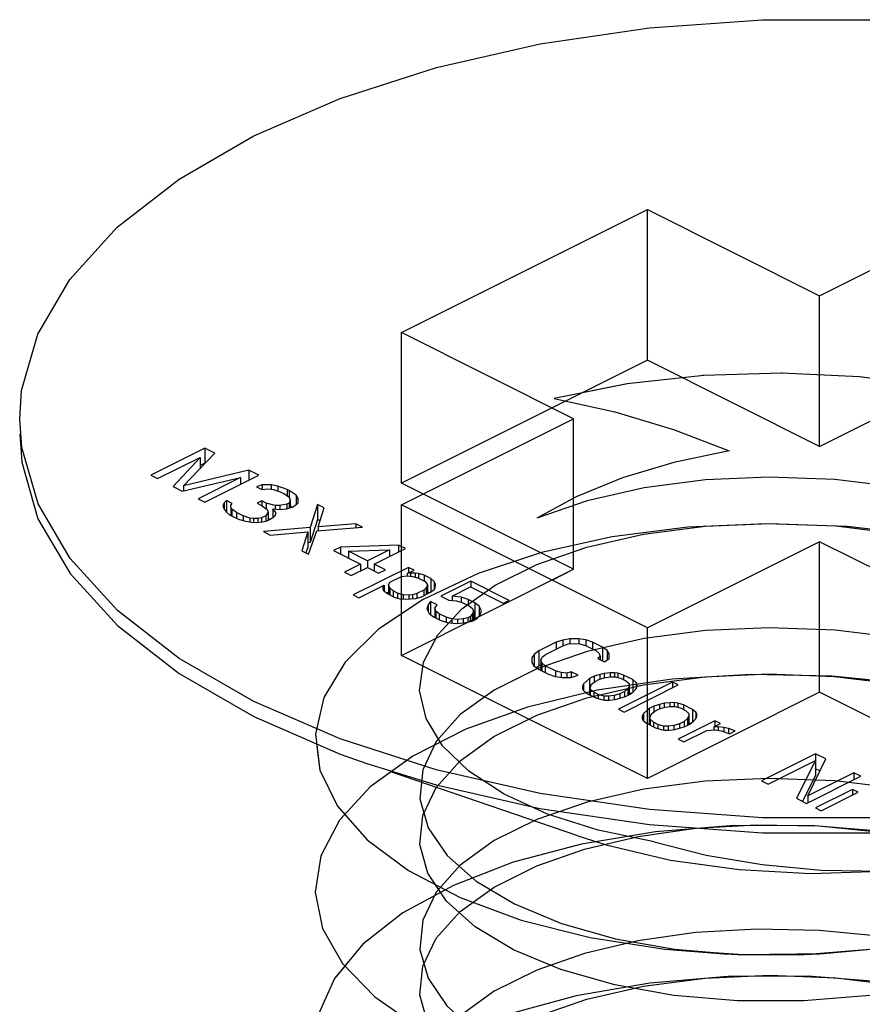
# Paper-space layout '005_EXP_CORICANT_PE_DRAWING_3_1' of a CAD drawing. Header units: millimetres. Extents: x 6 to 413, y 7 to 290.
# Tile 328 of 362: x 240.392 to 240.828, y 239.497 to 240.007. Entities that reach past the tile are written whole.
import ezdxf

# ---------------------------------------------------------------- set-up
doc = ezdxf.new("R2010")
doc.units = ezdxf.units.MM
doc.header["$LTSCALE"] = 23.1
doc.layers.get('0').update_dxf_attribs({"linetype": 'CONTINUOUS'})
doc.layers.add('124100000694A_M3X4P5_C_NI_BL187', color=7, linetype='CONTINUOUS')

# ---------------------------------------------------------------- blocks, each defined once
blk = doc.blocks.new('124100000694A_M3X4P5_C_NI_BL187', base_point=(240.80622, 239.501))
at = {"layer": '124100000694A_M3X4P5_C_NI_BL187', "color": 7, "linetype": 'Continuous'}
for p, q in [((240.58984, 239.84467), (240.71712, 239.90831)), ((240.71712, 239.83037), (240.71712, 239.90831)), ((240.71712, 239.90831), (240.80622, 239.86376)), ((240.80622, 239.86376), (240.89531, 239.90831)), ((240.80622, 239.78582), (240.80622, 239.86376)), ((240.67894, 239.80012), (240.58984, 239.84467)), ((240.71712, 239.83037), (240.66778, 239.8057)), ((240.80622, 239.78582), (240.71712, 239.83037)), ((240.80622, 239.78582), (240.89531, 239.83037)), ((240.3933, 239.78518), (240.39222, 239.80012)), ((240.58984, 239.75557), (240.67894, 239.80012)), ((240.67894, 239.72218), (240.67894, 239.80012)), ((240.48802, 239.78485), (240.46002, 239.77085)), ((240.48802, 239.78485), (240.48802, 239.77705)), ((240.49327, 239.78222), (240.48802, 239.78485)), ((240.46352, 239.7691), (240.48556, 239.78012)), ((240.48556, 239.78012), (240.47168, 239.76501)), ((240.477, 239.76534), (240.49327, 239.78222)), ((240.48556, 239.78012), (240.48556, 239.77422)), ((240.48802, 239.77705), (240.48556, 239.77583)), ((240.4882, 239.77696), (240.48802, 239.77705)), ((240.46002, 239.77085), (240.46352, 239.7691)), ((240.47635, 239.76268), (240.50656, 239.76962)), ((240.51077, 239.77347), (240.477, 239.76534)), ((240.50656, 239.76962), (240.48452, 239.7586)), ((240.48802, 239.75685), (240.51602, 239.77085)), ((240.50656, 239.76962), (240.50656, 239.76612)), ((240.51077, 239.77347), (240.51077, 239.76822)), ((240.51602, 239.77085), (240.51077, 239.77347)), ((240.47168, 239.76501), (240.47635, 239.76268)), ((240.477, 239.76534), (240.477, 239.76283)), ((240.51768, 239.76585), (240.51472, 239.76495)), ((240.51472, 239.76495), (240.51763, 239.76349)), ((240.51763, 239.76349), (240.52059, 239.7638)), ((240.5224, 239.76587), (240.51768, 239.76585)), ((240.51768, 239.76585), (240.51768, 239.76349)), ((240.52059, 239.7638), (240.52353, 239.76352)), ((240.5224, 239.76587), (240.5224, 239.76352)), ((240.52592, 239.7653), (240.5224, 239.76587)), ((240.52592, 239.7653), (240.52592, 239.76273)), ((240.5306, 239.76356), (240.52592, 239.7653)), ((240.48452, 239.7586), (240.48802, 239.75685)), ((240.52353, 239.76352), (240.52704, 239.76236)), ((240.52704, 239.76236), (240.52937, 239.76119)), ((240.52937, 239.76119), (240.53169, 239.75944)), ((240.5306, 239.76356), (240.5306, 239.76026)), ((240.53177, 239.76297), (240.5306, 239.76356)), ((240.53169, 239.75944), (240.53225, 239.75796)), ((240.53177, 239.76297), (240.53177, 239.75944)), ((240.53526, 239.76063), (240.53177, 239.76297)), ((240.53526, 239.76063), (240.53526, 239.75561)), ((240.5364, 239.75887), (240.53526, 239.76063)), ((240.53635, 239.75651), (240.5364, 239.75887)), ((240.49803, 239.75661), (240.49741, 239.75513)), ((240.49741, 239.75513), (240.49797, 239.75366)), ((240.49797, 239.75366), (240.49911, 239.7519)), ((240.49924, 239.75779), (240.49803, 239.75661)), ((240.49803, 239.75661), (240.49803, 239.75366)), ((240.49924, 239.75779), (240.49924, 239.7519)), ((240.50215, 239.75633), (240.49924, 239.75779)), ((240.50152, 239.75427), (240.50155, 239.75544)), ((240.50152, 239.75427), (240.50152, 239.7501)), ((240.50209, 239.75338), (240.50152, 239.75427)), ((240.50155, 239.75544), (240.50215, 239.75633)), ((240.50209, 239.75338), (240.50209, 239.74981)), ((240.50441, 239.75163), (240.50209, 239.75338)), ((240.51751, 239.75759), (240.51512, 239.7564)), ((240.51512, 239.7564), (240.51746, 239.75523)), ((240.51746, 239.75523), (240.52036, 239.75319)), ((240.51751, 239.75759), (240.51751, 239.75523)), ((240.51984, 239.75643), (240.51751, 239.75759)), ((240.51984, 239.75643), (240.51984, 239.75355)), ((240.52453, 239.75527), (240.51984, 239.75643)), ((240.52332, 239.7535), (240.52332, 239.74905)), ((240.52504, 239.75144), (240.52332, 239.7535)), ((240.52332, 239.7535), (240.52744, 239.75322)), ((240.52689, 239.75528), (240.52453, 239.75527)), ((240.52453, 239.75527), (240.52453, 239.7535)), ((240.53044, 239.75589), (240.52689, 239.75528)), ((240.52689, 239.75528), (240.52689, 239.75322)), ((240.52744, 239.75322), (240.53039, 239.75353)), ((240.53039, 239.75353), (240.53336, 239.75443)), ((240.53163, 239.75649), (240.53044, 239.75589)), ((240.53044, 239.75589), (240.53044, 239.75353)), ((240.53225, 239.75796), (240.53163, 239.75649)), ((240.53163, 239.75649), (240.53163, 239.75391)), ((240.53225, 239.75796), (240.53225, 239.7541)), ((240.53303, 239.75433), (240.53225, 239.75485)), ((240.53336, 239.75443), (240.53455, 239.75503)), ((240.53455, 239.75503), (240.53635, 239.75651)), ((240.54635, 239.75568), (240.54257, 239.74387)), ((240.54635, 239.75568), (240.54635, 239.74789)), ((240.54985, 239.75393), (240.54635, 239.75568)), ((240.5467, 239.74419), (240.54985, 239.75393)), ((240.71712, 239.69194), (240.58984, 239.75557)), ((240.49911, 239.7519), (240.50085, 239.75043)), ((240.50085, 239.75043), (240.50552, 239.7481)), ((240.50441, 239.75163), (240.50441, 239.74865)), ((240.50791, 239.74988), (240.50441, 239.75163)), ((240.50791, 239.74988), (240.50791, 239.74739)), ((240.51143, 239.74872), (240.50791, 239.74988)), ((240.51143, 239.74872), (240.51143, 239.74666)), ((240.51319, 239.74843), (240.51143, 239.74872)), ((240.51555, 239.74844), (240.51319, 239.74843)), ((240.51319, 239.74843), (240.51319, 239.74666)), ((240.51732, 239.74875), (240.51555, 239.74844)), ((240.51555, 239.74844), (240.51555, 239.74638)), ((240.5197, 239.74994), (240.51732, 239.74875)), ((240.51732, 239.74875), (240.51732, 239.74669)), ((240.52092, 239.75172), (240.5197, 239.74994)), ((240.5197, 239.74994), (240.5197, 239.74729)), ((240.52024, 239.74729), (240.52262, 239.74848)), ((240.52036, 239.75319), (240.52092, 239.75172)), ((240.52092, 239.75172), (240.52092, 239.74763)), ((240.52191, 239.74812), (240.52092, 239.74837)), ((240.52262, 239.74848), (240.52442, 239.74997)), ((240.52442, 239.74997), (240.52504, 239.75144)), ((240.50552, 239.7481), (240.50845, 239.74723)), ((240.50845, 239.74723), (240.51197, 239.74666)), ((240.51197, 239.74666), (240.51491, 239.74638)), ((240.51491, 239.74638), (240.51787, 239.74669)), ((240.51787, 239.74669), (240.52024, 239.74729)), ((240.54257, 239.74387), (240.51835, 239.74168)), ((240.54635, 239.74789), (240.54257, 239.73608)), ((240.54257, 239.74387), (240.54257, 239.73608)), ((240.54607, 239.74212), (240.56969, 239.74401)), ((240.54768, 239.74722), (240.54635, 239.74789)), ((240.56619, 239.74576), (240.5467, 239.74419)), ((240.5467, 239.74419), (240.5467, 239.74212)), ((240.56619, 239.74576), (240.56619, 239.74373)), ((240.56969, 239.74401), (240.56619, 239.74576)), ((240.51835, 239.74168), (240.52185, 239.73993)), ((240.52185, 239.73993), (240.54134, 239.74151)), ((240.54134, 239.74151), (240.53819, 239.73176)), ((240.54134, 239.74151), (240.54134, 239.73371)), ((240.54169, 239.73001), (240.54607, 239.74212)), ((240.54134, 239.73371), (240.54036, 239.73068)), ((240.54257, 239.73608), (240.54134, 239.73597)), ((240.55827, 239.73364), (240.55469, 239.73185)), ((240.58836, 239.73468), (240.55827, 239.73364)), ((240.55827, 239.73364), (240.55827, 239.73006)), ((240.58836, 239.73468), (240.58836, 239.73118)), ((240.59186, 239.73293), (240.58836, 239.73468)), ((240.80622, 239.73648), (240.71712, 239.69194)), ((240.89531, 239.69194), (240.80622, 239.73648)), ((240.53819, 239.73176), (240.54169, 239.73001)), ((240.55469, 239.73185), (240.56869, 239.72485)), ((240.56235, 239.7316), (240.58359, 239.7323)), ((240.56235, 239.7316), (240.56235, 239.72802)), ((240.57227, 239.72664), (240.56235, 239.7316)), ((240.58359, 239.7323), (240.57227, 239.72664)), ((240.57577, 239.72489), (240.59186, 239.73293)), ((240.58359, 239.7323), (240.58359, 239.7288)), ((240.56869, 239.72485), (240.56035, 239.72068)), ((240.56385, 239.71893), (240.5722, 239.7231)), ((240.59342, 239.72321), (240.56482, 239.70891)), ((240.56869, 239.72485), (240.56869, 239.72135)), ((240.5722, 239.7231), (240.57803, 239.72018)), ((240.57227, 239.72664), (240.57227, 239.7231)), ((240.57577, 239.72489), (240.57577, 239.72131)), ((240.5816, 239.72197), (240.57577, 239.72489)), ((240.59342, 239.72321), (240.59342, 239.72029)), ((240.59634, 239.72175), (240.59342, 239.72321)), ((240.56035, 239.72068), (240.56385, 239.71893)), ((240.57803, 239.72018), (240.5816, 239.72197)), ((240.58383, 239.7155), (240.58978, 239.71848)), ((240.58978, 239.71848), (240.59274, 239.71879)), ((240.59274, 239.71879), (240.59568, 239.71851)), ((240.59276, 239.71997), (240.59634, 239.72175)), ((240.59454, 239.72027), (240.59276, 239.71997)), ((240.59276, 239.71997), (240.59276, 239.71879)), ((240.5969, 239.72028), (240.59454, 239.72027)), ((240.59454, 239.72027), (240.59454, 239.71851)), ((240.59568, 239.71851), (240.59861, 239.71764)), ((240.5969, 239.72028), (240.5969, 239.71815)), ((240.59866, 239.72), (240.5969, 239.72028)), ((240.59866, 239.72), (240.59866, 239.71764)), ((240.60159, 239.71913), (240.59866, 239.72)), ((240.60159, 239.71913), (240.60159, 239.71615)), ((240.60509, 239.71738), (240.60159, 239.71913)), ((240.66778, 239.7166), (240.67894, 239.72218)), ((240.56774, 239.70745), (240.58085, 239.71401)), ((240.58024, 239.71312), (240.58021, 239.71194)), ((240.58085, 239.71401), (240.58024, 239.71312)), ((240.58085, 239.71401), (240.58085, 239.71106)), ((240.5832, 239.71402), (240.58383, 239.7155)), ((240.5832, 239.71402), (240.5832, 239.70925)), ((240.58376, 239.71255), (240.5832, 239.71402)), ((240.59861, 239.71764), (240.60211, 239.71589)), ((240.60263, 239.71265), (240.60143, 239.71146)), ((240.60211, 239.71589), (240.60325, 239.71413)), ((240.60325, 239.71413), (240.60263, 239.71265)), ((240.60263, 239.71265), (240.60263, 239.70915)), ((240.60325, 239.71413), (240.60325, 239.70946)), ((240.60509, 239.71738), (240.60509, 239.7103)), ((240.60682, 239.71591), (240.60509, 239.71738)), ((240.60674, 239.71179), (240.60735, 239.71267)), ((240.60682, 239.71591), (240.60682, 239.71179)), ((240.60738, 239.71444), (240.60682, 239.71591)), ((240.60735, 239.71267), (240.60738, 239.71444)), ((240.62569, 239.71601), (240.6102, 239.70827)), ((240.6161, 239.7083), (240.62563, 239.71306)), ((240.62563, 239.71306), (240.64255, 239.70461)), ((240.62569, 239.71601), (240.62569, 239.71306)), ((240.64553, 239.70609), (240.62569, 239.71601)), ((240.56482, 239.70891), (240.56774, 239.70745)), ((240.58021, 239.71194), (240.58078, 239.71106)), ((240.58078, 239.71106), (240.58252, 239.7096)), ((240.5832, 239.71031), (240.58237, 239.70989)), ((240.58252, 239.7096), (240.58602, 239.70784)), ((240.58376, 239.71255), (240.58376, 239.70897)), ((240.5855, 239.71108), (240.58376, 239.71255)), ((240.5855, 239.71108), (240.5855, 239.70811)), ((240.58783, 239.70992), (240.5855, 239.71108)), ((240.58602, 239.70784), (240.58895, 239.70698)), ((240.58783, 239.70992), (240.58783, 239.70731)), ((240.59076, 239.70905), (240.58783, 239.70992)), ((240.59076, 239.70905), (240.59076, 239.7067)), ((240.59371, 239.70877), (240.59076, 239.70905)), ((240.59548, 239.70907), (240.59371, 239.70877)), ((240.59371, 239.70877), (240.59371, 239.70681)), ((240.59785, 239.70968), (240.59548, 239.70907)), ((240.59548, 239.70907), (240.59548, 239.70691)), ((240.59721, 239.70702), (240.60017, 239.70792)), ((240.60143, 239.71146), (240.59785, 239.70968)), ((240.59785, 239.70968), (240.59785, 239.70722)), ((240.60017, 239.70792), (240.60494, 239.7103)), ((240.60143, 239.71146), (240.60143, 239.70855)), ((240.60429, 239.70998), (240.60325, 239.7105)), ((240.60494, 239.7103), (240.60674, 239.71179)), ((240.6102, 239.70827), (240.61428, 239.70623)), ((240.6161, 239.7083), (240.6161, 239.70611)), ((240.6208, 239.70773), (240.6161, 239.7083)), ((240.6208, 239.70773), (240.6208, 239.70524)), ((240.62431, 239.70657), (240.6208, 239.70773)), ((240.58895, 239.70698), (240.59189, 239.7067)), ((240.59189, 239.7067), (240.59721, 239.70702)), ((240.60362, 239.70381), (240.60299, 239.70174)), ((240.60484, 239.70559), (240.60362, 239.70381)), ((240.60362, 239.70381), (240.60362, 239.70043)), ((240.60484, 239.70559), (240.60484, 239.69885)), ((240.60834, 239.70384), (240.60484, 239.70559)), ((240.60712, 239.70206), (240.60834, 239.70384)), ((240.61428, 239.70623), (240.6184, 239.70595)), ((240.6184, 239.70595), (240.62133, 239.70508)), ((240.62133, 239.70508), (240.62483, 239.70333)), ((240.62431, 239.70657), (240.62431, 239.70359)), ((240.62781, 239.70482), (240.62431, 239.70657)), ((240.62483, 239.70333), (240.62657, 239.70187)), ((240.62781, 239.70482), (240.62781, 239.69703)), ((240.63013, 239.70307), (240.62781, 239.70482)), ((240.63013, 239.70307), (240.63013, 239.69808)), ((240.63126, 239.70071), (240.63013, 239.70307)), ((240.64255, 239.70461), (240.64553, 239.70609)), ((240.60299, 239.70174), (240.60412, 239.69939)), ((240.60412, 239.69939), (240.60644, 239.69764)), ((240.60644, 239.69764), (240.60994, 239.69589)), ((240.60712, 239.70206), (240.60712, 239.69729)), ((240.60768, 239.70059), (240.60712, 239.70206)), ((240.60768, 239.70059), (240.60768, 239.69702)), ((240.60942, 239.69913), (240.60768, 239.70059)), ((240.60942, 239.69913), (240.60942, 239.69615)), ((240.61292, 239.69738), (240.60942, 239.69913)), ((240.61292, 239.69738), (240.61292, 239.6949)), ((240.61585, 239.69651), (240.61292, 239.69738)), ((240.62531, 239.69774), (240.62411, 239.69714)), ((240.62651, 239.69892), (240.62531, 239.69774)), ((240.62531, 239.69774), (240.62531, 239.69514)), ((240.62713, 239.7004), (240.62651, 239.69892)), ((240.62651, 239.69892), (240.62651, 239.69538)), ((240.62657, 239.70187), (240.62713, 239.7004)), ((240.62713, 239.7004), (240.62713, 239.69573)), ((240.62781, 239.69703), (240.62713, 239.69737)), ((240.62882, 239.69657), (240.63063, 239.69865)), ((240.63063, 239.69865), (240.63126, 239.70071)), ((240.60994, 239.69589), (240.61345, 239.69473)), ((240.61345, 239.69473), (240.61816, 239.69416)), ((240.61585, 239.69651), (240.61585, 239.69444)), ((240.61879, 239.69623), (240.61585, 239.69651)), ((240.61816, 239.69416), (240.62229, 239.69448)), ((240.62174, 239.69654), (240.61879, 239.69623)), ((240.61879, 239.69623), (240.61879, 239.69416)), ((240.62411, 239.69714), (240.62174, 239.69654)), ((240.62174, 239.69654), (240.62174, 239.69448)), ((240.62229, 239.69448), (240.62644, 239.69538)), ((240.62411, 239.69714), (240.62411, 239.69488)), ((240.62644, 239.69538), (240.62882, 239.69657)), ((240.62857, 239.69645), (240.62781, 239.69703)), ((240.66983, 239.68441), (240.66089, 239.67994)), ((240.66439, 239.67819), (240.67333, 239.68266)), ((240.67339, 239.68561), (240.66983, 239.68441)), ((240.66983, 239.68441), (240.66983, 239.68091)), ((240.67333, 239.68266), (240.67629, 239.68356)), ((240.67694, 239.68622), (240.67339, 239.68561)), ((240.67339, 239.68561), (240.67339, 239.68266)), ((240.67629, 239.68356), (240.67925, 239.68387)), ((240.68166, 239.68624), (240.67694, 239.68622)), ((240.67694, 239.68622), (240.67694, 239.68356)), ((240.67925, 239.68387), (240.68219, 239.68359)), ((240.68166, 239.68624), (240.68166, 239.68359)), ((240.68518, 239.68567), (240.68166, 239.68624)), ((240.68219, 239.68359), (240.68512, 239.68272)), ((240.68512, 239.68272), (240.69037, 239.6801)), ((240.68518, 239.68567), (240.68518, 239.68272)), ((240.68869, 239.68451), (240.68518, 239.68567)), ((240.68869, 239.68451), (240.68869, 239.68094)), ((240.69394, 239.68189), (240.68869, 239.68451)), ((240.6585, 239.67816), (240.65728, 239.67639)), ((240.66089, 239.67994), (240.6585, 239.67816)), ((240.6585, 239.67816), (240.6585, 239.67227)), ((240.66089, 239.67994), (240.66089, 239.67215)), ((240.66259, 239.67671), (240.66439, 239.67819)), ((240.69037, 239.6801), (240.69211, 239.67863)), ((240.69267, 239.67716), (240.69146, 239.67598)), ((240.69211, 239.67863), (240.69267, 239.67716)), ((240.69267, 239.67716), (240.69267, 239.67538)), ((240.69394, 239.68189), (240.69394, 239.67474)), ((240.69627, 239.68013), (240.69394, 239.68189)), ((240.69627, 239.68013), (240.69627, 239.6752)), ((240.69741, 239.67837), (240.69627, 239.68013)), ((240.69736, 239.67601), (240.69741, 239.67837)), ((240.65728, 239.67639), (240.65723, 239.67403)), ((240.65723, 239.67403), (240.65837, 239.67227)), ((240.65728, 239.67639), (240.65728, 239.67403)), ((240.65837, 239.67227), (240.66069, 239.67051)), ((240.66089, 239.67215), (240.6597, 239.67126)), ((240.66197, 239.67269), (240.66089, 239.67215)), ((240.66197, 239.67523), (240.66259, 239.67671)), ((240.66197, 239.67523), (240.66197, 239.66987)), ((240.66253, 239.67376), (240.66197, 239.67523)), ((240.66253, 239.67376), (240.66253, 239.66959)), ((240.66427, 239.6723), (240.66253, 239.67376)), ((240.66427, 239.6723), (240.66427, 239.66872)), ((240.66952, 239.66967), (240.66427, 239.6723)), ((240.69146, 239.67598), (240.69496, 239.67423)), ((240.69496, 239.67423), (240.69736, 239.67601)), ((240.66069, 239.67051), (240.66594, 239.66788)), ((240.66594, 239.66788), (240.66946, 239.66672)), ((240.66952, 239.66967), (240.66952, 239.66672)), ((240.67245, 239.6688), (240.66952, 239.66967)), ((240.67245, 239.6688), (240.67245, 239.66615)), ((240.67539, 239.66852), (240.67245, 239.6688)), ((240.67776, 239.66913), (240.67539, 239.66852)), ((240.67539, 239.66852), (240.67539, 239.66617)), ((240.6777, 239.66618), (240.68126, 239.66738)), ((240.67776, 239.66913), (240.67776, 239.66618)), ((240.68126, 239.66738), (240.67776, 239.66913)), ((240.6895, 239.66683), (240.68712, 239.66564)), ((240.69247, 239.66773), (240.6895, 239.66683)), ((240.6895, 239.66683), (240.6895, 239.66374)), ((240.69484, 239.66833), (240.69247, 239.66773)), ((240.69247, 239.66773), (240.69247, 239.66537)), ((240.69779, 239.66864), (240.69484, 239.66833)), ((240.69484, 239.66833), (240.69484, 239.66611)), ((240.70015, 239.66865), (240.69779, 239.66864)), ((240.69779, 239.66864), (240.69779, 239.66658)), ((240.70015, 239.66865), (240.70015, 239.66659)), ((240.70191, 239.66837), (240.70015, 239.66865)), ((240.70191, 239.66837), (240.70191, 239.66623)), ((240.70484, 239.6675), (240.70191, 239.66837)), ((240.70484, 239.6675), (240.70484, 239.66512)), ((240.70951, 239.66517), (240.70484, 239.6675)), ((240.66946, 239.66672), (240.67298, 239.66615)), ((240.67298, 239.66615), (240.6777, 239.66618)), ((240.68411, 239.66297), (240.68349, 239.66149)), ((240.68712, 239.66564), (240.68411, 239.66297)), ((240.68411, 239.66297), (240.68411, 239.65943)), ((240.68712, 239.66564), (240.68712, 239.65784)), ((240.68761, 239.66122), (240.68823, 239.6627)), ((240.68823, 239.6627), (240.69003, 239.66418)), ((240.69003, 239.66418), (240.69242, 239.66537)), ((240.69242, 239.66537), (240.69538, 239.66627)), ((240.69538, 239.66627), (240.69834, 239.66658)), ((240.69834, 239.66658), (240.7007, 239.66659)), ((240.7007, 239.66659), (240.70363, 239.66572)), ((240.73011, 239.6638), (240.70211, 239.6498)), ((240.70363, 239.66572), (240.70596, 239.66456)), ((240.70503, 239.64834), (240.73303, 239.66234)), ((240.70596, 239.66456), (240.7077, 239.66309)), ((240.70767, 239.66191), (240.70705, 239.66044)), ((240.7077, 239.66309), (240.70767, 239.66191)), ((240.70767, 239.66191), (240.70767, 239.65725)), ((240.70951, 239.66517), (240.70951, 239.6586)), ((240.71125, 239.6637), (240.70951, 239.66517)), ((240.71125, 239.6637), (240.71125, 239.66034)), ((240.71182, 239.66282), (240.71125, 239.6637)), ((240.71179, 239.66164), (240.71182, 239.66282)), ((240.73011, 239.6638), (240.73011, 239.66088)), ((240.73303, 239.66234), (240.73011, 239.6638)), ((240.68349, 239.66149), (240.68347, 239.66031)), ((240.68347, 239.66031), (240.68404, 239.65943)), ((240.68349, 239.66149), (240.68349, 239.66031)), ((240.68404, 239.65943), (240.68578, 239.65797)), ((240.68578, 239.65797), (240.69044, 239.65563)), ((240.68712, 239.65784), (240.68672, 239.65749)), ((240.68759, 239.65808), (240.68712, 239.65784)), ((240.68759, 239.66004), (240.68761, 239.66122)), ((240.68759, 239.66004), (240.68759, 239.65706)), ((240.68933, 239.65858), (240.68759, 239.66004)), ((240.68933, 239.65858), (240.68933, 239.65619)), ((240.69166, 239.65741), (240.68933, 239.65858)), ((240.69166, 239.65741), (240.69166, 239.65527)), ((240.69459, 239.65654), (240.69166, 239.65741)), ((240.6999, 239.65686), (240.69695, 239.65655)), ((240.70287, 239.65776), (240.6999, 239.65686)), ((240.6999, 239.65686), (240.6999, 239.6548)), ((240.70525, 239.65895), (240.70287, 239.65776)), ((240.70287, 239.65776), (240.70287, 239.65548)), ((240.70705, 239.66044), (240.70525, 239.65895)), ((240.70525, 239.65895), (240.70525, 239.65615)), ((240.70579, 239.6563), (240.70817, 239.6575)), ((240.70705, 239.66044), (240.70705, 239.65694)), ((240.70858, 239.65784), (240.7077, 239.65828)), ((240.70817, 239.6575), (240.70997, 239.65898)), ((240.70997, 239.65898), (240.71117, 239.66016)), ((240.71117, 239.66016), (240.71179, 239.66164)), ((240.69044, 239.65563), (240.69337, 239.65477)), ((240.69337, 239.65477), (240.69514, 239.65448)), ((240.69695, 239.65655), (240.69459, 239.65654)), ((240.69459, 239.65654), (240.69459, 239.65448)), ((240.69514, 239.65448), (240.69749, 239.65449)), ((240.69695, 239.65655), (240.69695, 239.65449)), ((240.69749, 239.65449), (240.70045, 239.6548)), ((240.70045, 239.6548), (240.70579, 239.6563)), ((240.72339, 239.65227), (240.72042, 239.65137)), ((240.72576, 239.65287), (240.72339, 239.65227)), ((240.72339, 239.65227), (240.72339, 239.64991)), ((240.72871, 239.65318), (240.72576, 239.65287)), ((240.72576, 239.65287), (240.72576, 239.65065)), ((240.73107, 239.6532), (240.72871, 239.65318)), ((240.72871, 239.65318), (240.72871, 239.65112)), ((240.73107, 239.6532), (240.73107, 239.65113)), ((240.73283, 239.65291), (240.73107, 239.6532)), ((240.73283, 239.65291), (240.73283, 239.65077)), ((240.73576, 239.65204), (240.73283, 239.65291)), ((240.73576, 239.65204), (240.73576, 239.64966)), ((240.74043, 239.64971), (240.73576, 239.65204)), ((240.70211, 239.6498), (240.70503, 239.64834)), ((240.71503, 239.64751), (240.71441, 239.64603)), ((240.71804, 239.65018), (240.71503, 239.64751)), ((240.71503, 239.64751), (240.71503, 239.64397)), ((240.72042, 239.65137), (240.71804, 239.65018)), ((240.71804, 239.65018), (240.71804, 239.64238)), ((240.71853, 239.64576), (240.71915, 239.64724)), ((240.71915, 239.64724), (240.72095, 239.64872)), ((240.72042, 239.65137), (240.72042, 239.64828)), ((240.72095, 239.64872), (240.72334, 239.64991)), ((240.72334, 239.64991), (240.7263, 239.65081)), ((240.7263, 239.65081), (240.72926, 239.65112)), ((240.72926, 239.65112), (240.73161, 239.65113)), ((240.73161, 239.65113), (240.73454, 239.65027)), ((240.73454, 239.65027), (240.73688, 239.6491)), ((240.73688, 239.6491), (240.73862, 239.64763)), ((240.73859, 239.64646), (240.73797, 239.64498)), ((240.73862, 239.64763), (240.73859, 239.64646)), ((240.73859, 239.64646), (240.73859, 239.64179)), ((240.74043, 239.64971), (240.74043, 239.64314)), ((240.74216, 239.64824), (240.74043, 239.64971)), ((240.74216, 239.64824), (240.74216, 239.64488)), ((240.74274, 239.64736), (240.74216, 239.64824)), ((240.74271, 239.64618), (240.74274, 239.64736)), ((240.71441, 239.64603), (240.71439, 239.64485)), ((240.71439, 239.64485), (240.71496, 239.64397)), ((240.71496, 239.64397), (240.7167, 239.64251)), ((240.7167, 239.64251), (240.72136, 239.64017)), ((240.71804, 239.64238), (240.71764, 239.64203)), ((240.71851, 239.64262), (240.71804, 239.64238)), ((240.71851, 239.64458), (240.71853, 239.64576)), ((240.71851, 239.64458), (240.71851, 239.6416)), ((240.72025, 239.64312), (240.71851, 239.64458)), ((240.72025, 239.64312), (240.72025, 239.64073)), ((240.72258, 239.64195), (240.72025, 239.64312)), ((240.72258, 239.64195), (240.72258, 239.63981)), ((240.72551, 239.64108), (240.72258, 239.64195)), ((240.73082, 239.6414), (240.72787, 239.64109)), ((240.73379, 239.6423), (240.73082, 239.6414)), ((240.73082, 239.6414), (240.73082, 239.63934)), ((240.75209, 239.64387), (240.73303, 239.63434)), ((240.73617, 239.6435), (240.73379, 239.6423)), ((240.73379, 239.6423), (240.73379, 239.64002)), ((240.73797, 239.64498), (240.73617, 239.6435)), ((240.73617, 239.6435), (240.73617, 239.64069)), ((240.7367, 239.64085), (240.73909, 239.64204)), ((240.73797, 239.64498), (240.73797, 239.64148)), ((240.7395, 239.64238), (240.73862, 239.64282)), ((240.73909, 239.64204), (240.74089, 239.64352)), ((240.74089, 239.64352), (240.74209, 239.64471)), ((240.74209, 239.64471), (240.74271, 239.64618)), ((240.75144, 239.64063), (240.75501, 239.64242)), ((240.75209, 239.64387), (240.75209, 239.64096)), ((240.75501, 239.64242), (240.75209, 239.64387)), ((240.72136, 239.64017), (240.72429, 239.63931)), ((240.72429, 239.63931), (240.72605, 239.63902)), ((240.72787, 239.64109), (240.72551, 239.64108)), ((240.72551, 239.64108), (240.72551, 239.63902)), ((240.72605, 239.63902), (240.72841, 239.63903)), ((240.72787, 239.64109), (240.72787, 239.63903)), ((240.72841, 239.63903), (240.73137, 239.63934)), ((240.73137, 239.63934), (240.7367, 239.64085)), ((240.73595, 239.63288), (240.74786, 239.63884)), ((240.74786, 239.63884), (240.752, 239.63916)), ((240.75379, 239.64064), (240.75144, 239.64063)), ((240.75144, 239.64063), (240.75144, 239.63916)), ((240.752, 239.63916), (240.75552, 239.63859)), ((240.75379, 239.64064), (240.75379, 239.63887)), ((240.75674, 239.64036), (240.75379, 239.64064)), ((240.75552, 239.63859), (240.75962, 239.63713)), ((240.75674, 239.64036), (240.75674, 239.63815)), ((240.75908, 239.63978), (240.75674, 239.64036)), ((240.75908, 239.63978), (240.75908, 239.63732)), ((240.76259, 239.63862), (240.75908, 239.63978)), ((240.75962, 239.63713), (240.76259, 239.63862)), ((240.60784, 239.61843), (240.55813, 239.6344)), ((240.73303, 239.63434), (240.73595, 239.63288)), ((240.8042, 239.62676), (240.7762, 239.61276)), ((240.8042, 239.62676), (240.8042, 239.61896)), ((240.80945, 239.62413), (240.8042, 239.62676)), ((240.7797, 239.61101), (240.80413, 239.62322)), ((240.80413, 239.62322), (240.79428, 239.60371)), ((240.8002, 239.60492), (240.80945, 239.62413)), ((240.80413, 239.62322), (240.80413, 239.61543)), ((240.68106, 239.58422), (240.58437, 239.6174)), ((240.82403, 239.61684), (240.8002, 239.60492)), ((240.80643, 239.61785), (240.8042, 239.61896)), ((240.82403, 239.61684), (240.82403, 239.61334)), ((240.82753, 239.61509), (240.82403, 239.61684)), ((240.7762, 239.61276), (240.7797, 239.61101)), ((240.80413, 239.61543), (240.79742, 239.60213)), ((240.79953, 239.60109), (240.82753, 239.61509)), ((240.82326, 239.60829), (240.8042, 239.59876)), ((240.80712, 239.5973), (240.82618, 239.60683)), ((240.82326, 239.60829), (240.82326, 239.60537)), ((240.82618, 239.60683), (240.82326, 239.60829)), ((240.79428, 239.60371), (240.79953, 239.60109)), ((240.8002, 239.60492), (240.8002, 239.60142)), ((240.8042, 239.59876), (240.80712, 239.5973)), ((240.61312, 239.55055), (240.60747, 239.55897))]:
    blk.add_line(p, q, dxfattribs=at)
for points in [[(240.51347, 239.94649), (240.55816, 239.96585), (240.60791, 239.98183), (240.66164, 239.99409), (240.71818, 240.00239), (240.77669, 240.0066), (240.8358, 240.00659), (240.89425, 240.00239), (240.95087, 239.99408), (241.00459, 239.98181), (241.0543, 239.96584), (241.09894, 239.9465), (241.13761, 239.92419), (241.16953, 239.89937), (241.19405, 239.87254), (241.2107, 239.84426), (241.21913, 239.81507), (241.22021, 239.80012)], [(240.39222, 239.80012), (240.39324, 239.81469), (240.40159, 239.84392), (240.41814, 239.87222), (240.44267, 239.89916), (240.47468, 239.9241), (240.51347, 239.94649)], [(240.39222, 239.79233), (240.39327, 239.77756), (240.40168, 239.74833), (240.41832, 239.71999), (240.44286, 239.69312), (240.47479, 239.66828), (240.51347, 239.64596)], [(240.55813, 239.6344), (240.51349, 239.65374), (240.47482, 239.67605), (240.4429, 239.70088), (240.41838, 239.72771), (240.40173, 239.75599), (240.3933, 239.78518)], [(240.51347, 239.64596), (240.55811, 239.62662), (240.57197, 239.62165)], [(240.54593, 239.63189), (240.54763, 239.61821), (240.55664, 239.59971)], [(240.57197, 239.62165), (240.60781, 239.61065), (240.66154, 239.59838), (240.71821, 239.59006), (240.77668, 239.58586), (240.83575, 239.58586), (240.89422, 239.59006), (240.95089, 239.59838), (241.00462, 239.61065), (241.04046, 239.62165)], [(241.00452, 239.61842), (240.95079, 239.60615), (240.89425, 239.59786), (240.83575, 239.59365), (240.77663, 239.59365), (240.71818, 239.59786), (240.66156, 239.60617), (240.60784, 239.61843)], [(240.55664, 239.59971), (240.57207, 239.58224), (240.59351, 239.56626)], [(240.56049, 239.59535), (240.55774, 239.59235), (240.54818, 239.57401), (240.54523, 239.55517), (240.54894, 239.5364), (240.55926, 239.51814)], [(240.68107, 239.58422), (240.69582, 239.57957), (240.7291, 239.57175), (240.7647, 239.56678), (240.80153, 239.56484), (240.83845, 239.566)], [(240.59351, 239.56626), (240.62024, 239.5523), (240.6518, 239.54064), (240.68747, 239.53163), (240.72616, 239.52563), (240.75687, 239.5232)], [(240.73089, 239.50173), (240.70031, 239.50717), (240.67234, 239.5151), (240.6479, 239.52527), (240.62803, 239.53722), (240.61312, 239.55055)], [(240.80626, 239.52321), (240.84985, 239.52712), (240.89017, 239.5342), (240.92863, 239.5445)], [(240.75687, 239.5232), (240.76677, 239.52282), (240.80626, 239.52321)], [(240.75727, 239.52317), (240.764, 239.52283), (240.79815, 239.5228), (240.80624, 239.5232)], [(240.56044, 239.51692), (240.55511, 239.51049), (240.54696, 239.49198), (240.54547, 239.47313), (240.55061, 239.45446)], [(240.55926, 239.51814), (240.57598, 239.50089), (240.59862, 239.48526)], [(240.86535, 239.50716), (240.8323, 239.50165), (240.79807, 239.49885), (240.76378, 239.4989), (240.73089, 239.50173)]]:
    blk.add_lwpolyline(points, dxfattribs=at)

psp = doc.layouts.new('005_EXP_CORICANT_PE_DRAWING_3_1')

# ---------------------------------------------------------------- linework, layer by layer
at = {"color": 2, "linetype": 'Continuous'}
for p, q in [((240.58984, 239.84467), (240.71712, 239.90831)), ((240.71712, 239.90831), (240.80622, 239.86376)), ((240.80622, 239.86376), (240.89531, 239.90831)), ((240.67894, 239.80012), (240.58984, 239.84467)), ((240.58984, 239.75557), (240.67894, 239.80012)), ((240.71712, 239.69194), (240.58984, 239.75557)), ((240.80622, 239.73648), (240.71712, 239.69194)), ((240.89531, 239.69194), (240.80622, 239.73648))]:
    psp.add_line(p, q, dxfattribs=at)
at = {"color": 6, "linetype": 'Continuous'}
for p, q in [((240.71712, 239.83037), (240.71712, 239.90831)), ((240.80622, 239.78582), (240.80622, 239.86376)), ((240.58984, 239.76673), (240.58984, 239.84467)), ((240.71712, 239.83037), (240.58984, 239.76673)), ((240.80622, 239.78582), (240.71712, 239.83037)), ((240.80622, 239.78582), (240.89531, 239.83037)), ((240.74636, 239.82255), (240.74577, 239.82253)), ((240.78698, 239.82373), (240.78658, 239.82374)), ((240.67894, 239.72218), (240.67894, 239.80012)), ((240.67894, 239.72218), (240.58984, 239.76673)), ((240.58984, 239.67763), (240.58984, 239.75557)), ((240.80622, 239.65854), (240.80622, 239.73648)), ((240.58984, 239.67763), (240.67894, 239.72218)), ((240.71712, 239.61399), (240.71712, 239.69194)), ((240.71712, 239.61399), (240.58984, 239.67763)), ((240.80622, 239.65854), (240.71712, 239.61399)), ((240.89531, 239.61399), (240.80622, 239.65854))]:
    psp.add_line(p, q, dxfattribs=at)
at = {"color": 2, "linetype": 'Continuous'}
for points in [[(240.96769, 239.59902), (240.99345, 239.61391), (241.01472, 239.63106), (241.03046, 239.64983), (241.04011, 239.66944), (241.04364, 239.68983), (241.04079, 239.71048), (241.03156, 239.73068), (241.01647, 239.74965), (240.99559, 239.76739), (240.96919, 239.78347), (240.93826, 239.79723), (240.90405, 239.80823), (240.86678, 239.81647), (240.82696, 239.82173), (240.78658, 239.82374), (240.74636, 239.82255), (240.70666, 239.81812), (240.66881, 239.8105)], [(240.66881, 239.8105), (240.70023, 239.80363), (240.73061, 239.7946), (240.75945, 239.78351)], [(240.75945, 239.78351), (240.73076, 239.77752), (240.70428, 239.7696), (240.6802, 239.75977), (240.65984, 239.7486)], [(240.95259, 239.56326), (240.9746, 239.57829), (240.99223, 239.59515), (241.00469, 239.61321), (241.01163, 239.63185), (241.01303, 239.65106), (241.00874, 239.67018), (240.99894, 239.68859), (240.98394, 239.70592), (240.96402, 239.7219), (240.93959, 239.73614), (240.91166, 239.74811), (240.881, 239.7576), (240.84824, 239.76448), (240.81414, 239.76862), (240.78005, 239.76991), (240.74717, 239.76846), (240.71546, 239.76432), (240.68599, 239.75761), (240.65984, 239.7486)], [(240.65985, 239.72466), (240.68583, 239.73363), (240.71519, 239.74033), (240.74703, 239.74451), (240.78035, 239.74597), (240.8147, 239.74463), (240.84883, 239.74044), (240.88173, 239.73346), (240.91249, 239.72386), (240.94029, 239.71185), (240.96439, 239.6977), (240.98418, 239.68176), (240.99911, 239.66439), (241.00883, 239.64599), (241.01304, 239.62699), (241.01162, 239.60786), (241.00465, 239.58921), (240.99226, 239.57123), (240.97473, 239.55445), (240.95259, 239.53931)], [(240.72065, 239.58117), (240.69157, 239.58724), (240.66545, 239.59554), (240.64296, 239.60579), (240.62469, 239.6177), (240.61109, 239.63088), (240.60255, 239.64495), (240.59925, 239.65951), (240.6013, 239.67411), (240.60864, 239.68833), (240.62108, 239.70175), (240.63829, 239.71399), (240.65985, 239.72466)], [(240.95259, 239.48532), (240.97458, 239.50034), (240.99221, 239.51718), (241.00467, 239.53524), (241.01162, 239.55388), (241.01303, 239.57304), (241.0088, 239.59209), (240.99901, 239.61054), (240.98404, 239.62789), (240.96416, 239.64386), (240.93978, 239.65811), (240.91187, 239.67009), (240.88131, 239.67958), (240.84853, 239.68649), (240.81432, 239.69067), (240.78019, 239.69197), (240.74726, 239.69053), (240.71546, 239.68638), (240.68598, 239.67967), (240.65985, 239.67066)], [(240.65985, 239.67066), (240.63783, 239.65972), (240.62021, 239.647), (240.60775, 239.63305), (240.60081, 239.61848), (240.59939, 239.60341), (240.60367, 239.58845), (240.61345, 239.57413), (240.62843, 239.56087), (240.64833, 239.54901), (240.67273, 239.5389), (240.70064, 239.53104), (240.73125, 239.52563), (240.76399, 239.52283), (240.79815, 239.5228), (240.83227, 239.52559), (240.86517, 239.53107), (240.89694, 239.5393), (240.92644, 239.55014), (240.95259, 239.56326)], [(240.65985, 239.64671), (240.68578, 239.65567), (240.71507, 239.66237), (240.74687, 239.66655), (240.77988, 239.66803), (240.81406, 239.66674), (240.84839, 239.66257), (240.88138, 239.65561), (240.91197, 239.64611), (240.93999, 239.63405), (240.96446, 239.61971), (240.98436, 239.60364), (240.99929, 239.58619), (241.00898, 239.56763), (241.01307, 239.54862), (241.01155, 239.52961), (241.00459, 239.51115), (240.99222, 239.49325), (240.97469, 239.47647), (240.95258, 239.46137)], [(240.95259, 239.53931), (240.92662, 239.52627), (240.89722, 239.51544), (240.86535, 239.50717), (240.8323, 239.50165), (240.79807, 239.49885), (240.76377, 239.49889), (240.73089, 239.50173), (240.70031, 239.50717), (240.67234, 239.5151), (240.6479, 239.52527), (240.62804, 239.53722), (240.61312, 239.55055), (240.60345, 239.56496), (240.59936, 239.57986), (240.60088, 239.5948), (240.60783, 239.60923), (240.6202, 239.62304), (240.63773, 239.63571), (240.65985, 239.64671)], [(240.95258, 239.40738), (240.97456, 239.42238), (240.99218, 239.43921), (241.00465, 239.45726), (241.01161, 239.4759), (241.01304, 239.49502), (241.00883, 239.51406), (240.99903, 239.53257), (240.98406, 239.54993), (240.96418, 239.56591), (240.9398, 239.58015), (240.9119, 239.59214), (240.8814, 239.60161), (240.84848, 239.60856), (240.81419, 239.61273), (240.78003, 239.61403), (240.74705, 239.61257), (240.71525, 239.6084), (240.6859, 239.6017), (240.65985, 239.59272)], [(240.65985, 239.59272), (240.63786, 239.58179), (240.62024, 239.56908), (240.60777, 239.55514), (240.60082, 239.54058), (240.59939, 239.52554), (240.60361, 239.51062), (240.61339, 239.49625), (240.62837, 239.48298), (240.64823, 239.47111), (240.67262, 239.461), (240.70052, 239.45312), (240.73104, 239.44772), (240.76389, 239.44489), (240.79815, 239.44486), (240.8323, 239.44765), (240.86525, 239.45315), (240.89705, 239.46139), (240.92648, 239.47221), (240.95259, 239.48532)], [(240.65984, 239.56877), (240.68466, 239.5774), (240.71231, 239.58392), (240.74228, 239.58818), (240.77352, 239.59001), (240.80574, 239.58937), (240.83827, 239.58617), (240.8701, 239.5804), (240.90019, 239.57222)], [(240.72065, 239.58117), (240.74756, 239.5743), (240.7765, 239.56939), (240.80701, 239.56658), (240.83845, 239.56599)], [(240.95258, 239.46137), (240.92668, 239.44835), (240.89751, 239.43759), (240.86579, 239.42932), (240.83281, 239.42377), (240.79867, 239.42093), (240.76433, 239.42093), (240.73127, 239.42374), (240.70065, 239.42915), (240.6726, 239.43706), (240.64809, 239.44724), (240.62815, 239.45919), (240.61319, 239.47253), (240.60346, 239.487), (240.59936, 239.50193), (240.60088, 239.51686), (240.60784, 239.5313), (240.62022, 239.54512), (240.63776, 239.55779), (240.65984, 239.56877)], [(240.90019, 239.51822), (240.87018, 239.52638), (240.8386, 239.53212), (240.80621, 239.53535), (240.77383, 239.53602), (240.74225, 239.53418), (240.71224, 239.52991), (240.68455, 239.52337), (240.65984, 239.51478)], [(240.65984, 239.51478), (240.63782, 239.50382), (240.6203, 239.4912), (240.60786, 239.47733), (240.60084, 239.46271), (240.59939, 239.4476), (240.60365, 239.4326), (240.61348, 239.41821), (240.62858, 239.40488), (240.6485, 239.39304), (240.67269, 239.38303), (240.70048, 239.37519), (240.73113, 239.36976), (240.76383, 239.36695), (240.79773, 239.3669), (240.8319, 239.36966), (240.86512, 239.37518), (240.89697, 239.38343), (240.92643, 239.39425), (240.95258, 239.40738)], [(240.65985, 239.49083), (240.68583, 239.4998), (240.71519, 239.5065), (240.74703, 239.51068), (240.78035, 239.51214), (240.8147, 239.51081), (240.84883, 239.50661), (240.88173, 239.49964), (240.91249, 239.49003), (240.94029, 239.47802), (240.96439, 239.46387), (240.98417, 239.44793), (240.99912, 239.43056), (241.00883, 239.41217), (241.01304, 239.39316), (241.01161, 239.37403), (241.00466, 239.35538), (240.99226, 239.33741), (240.97473, 239.32062), (240.95259, 239.30549)]]:
    psp.add_lwpolyline(points, dxfattribs=at)
at = {"color": 6, "linetype": 'Continuous'}
for points in [[(240.82851, 239.82164), (240.82696, 239.82173)], [(240.70666, 239.81812), (240.70602, 239.81806), (240.66881, 239.8105)], [(240.86212, 239.73952), (240.82053, 239.74436), (240.77883, 239.74581), (240.73808, 239.74398), (240.69889, 239.73894), (240.66236, 239.73086), (240.62947, 239.71998), (240.60106, 239.70663), (240.57792, 239.69119), (240.56064, 239.67413), (240.54967, 239.65591), (240.54529, 239.63708), (240.54763, 239.61821), (240.55664, 239.59971), (240.57207, 239.58224), (240.59351, 239.56626), (240.62024, 239.5523), (240.6518, 239.54064), (240.68747, 239.53163), (240.72616, 239.52563), (240.76677, 239.52282), (240.80833, 239.52331), (240.84985, 239.52712)], [(240.85396, 239.6628), (240.81257, 239.66695), (240.77088, 239.66777), (240.72999, 239.66528), (240.69105, 239.65957), (240.65514, 239.65086), (240.62318, 239.63946), (240.59571, 239.62558), (240.5737, 239.60971), (240.55774, 239.59235), (240.54818, 239.57401), (240.54523, 239.55517), (240.54894, 239.5364), (240.55926, 239.51814), (240.57598, 239.50089), (240.59862, 239.48526)], [(240.92471, 239.56928), (240.88614, 239.57922), (240.84538, 239.586), (240.80361, 239.58946), (240.76208, 239.58957), (240.72141, 239.58637), (240.68297, 239.57998), (240.64772, 239.57062), (240.61671, 239.55866), (240.59051, 239.54438), (240.56975, 239.52815), (240.55511, 239.51049), (240.54696, 239.49198)], [(240.92184, 239.49221), (240.88285, 239.50196), (240.842, 239.50846), (240.80028, 239.51165), (240.75872, 239.51149), (240.71835, 239.50805), (240.68031, 239.50146), (240.64547, 239.49195)]]:
    psp.add_lwpolyline(points, dxfattribs=at)

# ---------------------------------------------------------------- block references
at = {"layer": '124100000694A_M3X4P5_C_NI_BL187'}
psp.add_blockref('124100000694A_M3X4P5_C_NI_BL187', (240.80622, 239.501), dxfattribs=at)

doc.saveas('drawing.dxf')
